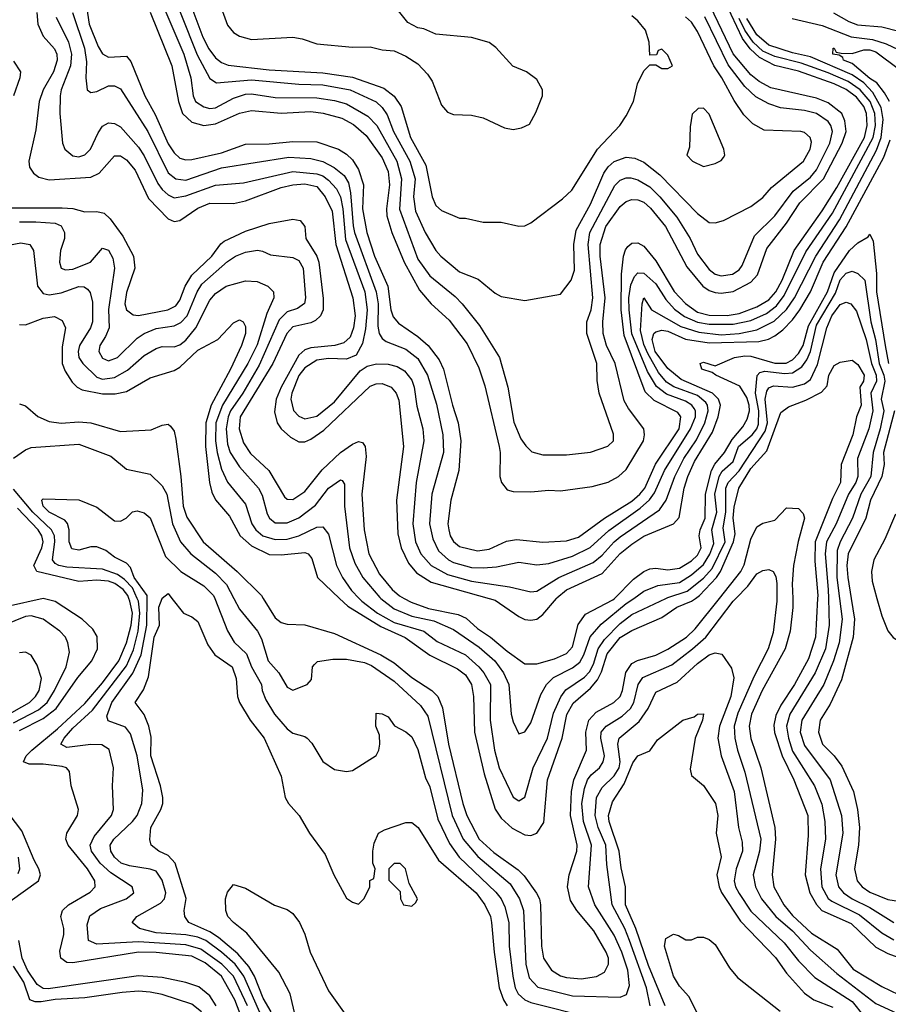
# Model space of a CAD drawing. Header units: inches. Extents: x 1793402 to 1900366, y 320852 to 470679.
# Tile 381 of 604: x 1846191 to 1849112, y 438635 to 441946. Entities that reach past the tile are written whole.
import ezdxf

# ---------------------------------------------------------------- set-up
doc = ezdxf.new("R2010")
doc.units = ezdxf.units.IN
doc.header["$MEASUREMENT"] = 0
doc.layers.add('B8443', color=7, linetype='Continuous')
doc.layers.add('B8444', color=7, linetype='Continuous')

msp = doc.modelspace()

# ---------------------------------------------------------------- linework, layer by layer
at = {"layer": 'B8443', "color": 4}
for points, elevation in [([(1846190, 439555.2), (1846270, 439595.6), (1846313.8, 439630), (1846386.1, 439733.9), (1846433.7, 439790), (1846452.6, 439830), (1846451.2, 439871.2), (1846436.6, 439896.6), (1846400.9, 439930), (1846310, 439989.7), (1846270, 439999.7), (1846150, 439972)], 344), ([(1846944.6, 438570), (1846914.2, 438650), (1846869.9, 438729.9), (1846814.8, 438774.8), (1846770, 438796.5), (1846650, 438809), (1846590, 438810.7), (1846370, 438774.8), (1846350, 438775.8), (1846329.7, 438790), (1846325.9, 438814.1), (1846339.6, 438870), (1846339.6, 438890), (1846329.4, 438930), (1846334.5, 438950), (1846355.1, 438970), (1846428.3, 439011.7), (1846444.5, 439030), (1846443.6, 439050), (1846418.9, 439090), (1846354.5, 439170), (1846346.6, 439190), (1846349.6, 439210.4), (1846385.2, 439270), (1846389, 439290), (1846364, 439370), (1846358, 439418), (1846348.7, 439430), (1846334.2, 439434.1), (1846270, 439442.6), (1846222.9, 439442.9), (1846204, 439450), (1846212.7, 439470), (1846232, 439490), (1846318.4, 439561.6), (1846410, 439646.7), (1846470, 439716.1), (1846524.1, 439790), (1846549.8, 439850), (1846566.3, 439910), (1846569.8, 439950), (1846561.8, 439990), (1846558.2, 440000)], 336), ([(1846956.8, 438630), (1846909.8, 438730), (1846870.9, 438770), (1846800.6, 438820.6), (1846750, 438834.8), (1846590, 438845.5), (1846450, 438836.9), (1846422.9, 438850), (1846418, 438902), (1846427.3, 438932.7), (1846463.3, 438956.7), (1846549.2, 438990), (1846575.3, 439010), (1846569.2, 439030), (1846497.2, 439077.2), (1846462, 439110), (1846432.8, 439150), (1846428, 439170), (1846441.1, 439198.9), (1846499.5, 439270), (1846506.6, 439290), (1846502.7, 439370), (1846507, 439430), (1846491.4, 439491.4), (1846467.7, 439507.7), (1846430, 439508.2), (1846350, 439498.4), (1846329.5, 439510), (1846340.7, 439530), (1846370, 439563.8), (1846436.2, 439623.8), (1846550, 439773.4), (1846573.2, 439826.8), (1846589.9, 439890), (1846594.7, 439950), (1846590.6, 439990), (1846586, 440000)], 332), ([(1847006.2, 438590), (1846944.6, 438730), (1846915.8, 438770), (1846870, 438810.8), (1846817.4, 438850), (1846790, 438861), (1846750, 438868.2), (1846650, 438875.1), (1846594, 438890), (1846568.7, 438910), (1846585.2, 438930), (1846664.8, 438975.2), (1846678, 438990), (1846682.6, 439010), (1846670, 439052.7), (1846650, 439082.4), (1846629.8, 439089.8), (1846560.1, 439100.1), (1846532.7, 439110), (1846509.6, 439130), (1846497.6, 439150), (1846495.6, 439170), (1846507.3, 439190), (1846570.7, 439249.3), (1846586, 439270), (1846601.6, 439310), (1846605.1, 439354.9), (1846586.3, 439470), (1846563.9, 439543.9), (1846547, 439567), (1846488, 439588), (1846484.2, 439604.2), (1846500.9, 439650), (1846572, 439748), (1846599.4, 439810), (1846618.8, 439910), (1846619.2, 440000)], 328), ([(1847037.2, 438610), (1847010, 438655.6), (1846980.8, 438730), (1846961.6, 438761.6), (1846924.7, 438804.7), (1846859.3, 438859.3), (1846830, 438878.5), (1846759.6, 438910), (1846746, 438930), (1846744.5, 438950), (1846751.1, 438991.1), (1846713.3, 439110), (1846690, 439135.6), (1846659, 439150), (1846633.2, 439170), (1846629.2, 439189.2), (1846632, 439230), (1846666, 439290), (1846672.8, 439310), (1846672.8, 439330), (1846664.8, 439370), (1846631.9, 439470), (1846632.7, 439532.7), (1846625.6, 439570), (1846610, 439609.2), (1846579, 439650), (1846607.7, 439692.3), (1846623.9, 439736.1), (1846642.8, 439870), (1846661.6, 439910), (1846658.7, 439970), (1846669.6, 440000)], 324), ([(1846702.6, 440000), (1846742, 439950), (1846770, 439938), (1846790, 439922), (1846823.7, 439843.7), (1846847.3, 439810), (1846905.5, 439770), (1846919.5, 439730), (1846923, 439670), (1846930.5, 439650), (1846965.5, 439590), (1847013.4, 439530), (1847070, 439402), (1847084, 439330), (1847094.8, 439310), (1847131, 439270), (1847166, 439210), (1847218.8, 439138.8), (1847247.3, 439070), (1847290, 438992), (1847310, 438978), (1847330, 438972), (1847348.9, 438991.1), (1847368, 439030), (1847368.4, 439051.6), (1847382, 439058), (1847386, 439090), (1847378, 439110), (1847378, 439150), (1847383.1, 439176.9), (1847398, 439210), (1847418, 439222), (1847490, 439246), (1847510, 439246), (1847530.6, 439230), (1847599.3, 439119.3), (1847726.4, 439010), (1847755.3, 438970), (1847773.7, 438930), (1847778, 438910), (1847786, 438810), (1847803.1, 438690), (1847817.4, 438650), (1847830.3, 438630)], 324), ([(1846847, 440000), (1846890, 439890.8), (1846912.1, 439852.1), (1846953.6, 439813.6), (1846970.3, 439770), (1847003.8, 439710), (1847006.4, 439690), (1847019.2, 439659.2), (1847048, 439610), (1847090, 439560.7), (1847110, 439546.8), (1847150, 439536), (1847158, 439530), (1847173.2, 439513.2), (1847210, 439451.3), (1847250, 439424.7), (1847290, 439418), (1847310, 439421), (1847390, 439472), (1847399, 439490), (1847402, 439510), (1847400.4, 439540.4), (1847389, 439570), (1847390, 439614), (1847410, 439612), (1847430, 439602), (1847450.9, 439570.9), (1847490, 439551), (1847510, 439534.8), (1847530, 439491.3), (1847556.2, 439396.2), (1847570, 439366), (1847597.5, 439257.5), (1847636, 439176), (1847668.5, 439130), (1847792.1, 439012.1), (1847810.3, 438990), (1847822.6, 438962.6), (1847835.6, 438910), (1847837.4, 438830), (1847849.2, 438729.2), (1847857.4, 438690), (1847867, 438670), (1847890, 438650.3), (1847910, 438640.9), (1848110, 438590.4)], 328), ([(1846910.8, 440000), (1846930, 439964), (1846990.4, 439890), (1847003.8, 439863.8), (1847026.4, 439790), (1847063, 439750), (1847090, 439701), (1847110, 439691), (1847158, 439710), (1847172.5, 439727.5), (1847175.3, 439770), (1847182, 439778), (1847192.9, 439787.1), (1847244.4, 439795.6), (1847290, 439795.2), (1847350, 439784.7), (1847374.1, 439774.1), (1847450, 439722), (1847539.3, 439639.3), (1847563.4, 439603.4), (1847645.8, 439270), (1847682.7, 439190), (1847731.8, 439131.8), (1847840.2, 439040.2), (1847871.7, 438990), (1847884.9, 438950), (1847892.9, 438770), (1847903.9, 438723.9), (1847933.1, 438693.1), (1848050, 438663.7), (1848210, 438659.1), (1848231.7, 438668.3), (1848241.6, 438698.4), (1848236, 438750), (1848216.1, 438810), (1848190, 438867), (1848125.1, 438970), (1848104.2, 439030), (1848113.5, 439170), (1848086.8, 439250), (1848081.4, 439310), (1848090, 439361), (1848100.5, 439390), (1848113, 439407), (1848140.7, 439430), (1848153.3, 439450), (1848158, 439470), (1848145.1, 439530), (1848146, 439550), (1848163.7, 439570), (1848216.6, 439603.4), (1848245.1, 439630), (1848256, 439650), (1848271.3, 439710), (1848286.5, 439733.5), (1848383.6, 439776.4), (1848453.3, 439830), (1848498.9, 439870), (1848590, 439990.4), (1848599.3, 440000)], 332), ([(1847010.1, 440000), (1847050, 439934), (1847070, 439919.1), (1847090, 439913.4), (1847150, 439910.5), (1847250, 439881.3), (1847404.9, 439810), (1847450, 439783.1), (1847510, 439733.4), (1847577.1, 439690), (1847597, 439670), (1847612.3, 439632.3), (1847632.6, 439510), (1847680.8, 439310), (1847694.3, 439270), (1847736.5, 439190), (1847784.9, 439144.9), (1847867.1, 439087.1), (1847887.1, 439067.1), (1847928.9, 439008.9), (1847939.3, 438990), (1847942.4, 438970), (1847946, 438830), (1847952.2, 438790), (1847979.1, 438750), (1848010, 438730.4), (1848030, 438724.6), (1848079.4, 438720.6), (1848131.1, 438728.9), (1848157.1, 438742.9), (1848171.5, 438770), (1848171.1, 438790), (1848163.5, 438810), (1848121.6, 438881.6), (1848065.1, 438950), (1848043.8, 438983.8), (1848033.6, 439030), (1848038.7, 439070), (1848064.4, 439150), (1848065.7, 439170), (1848043.8, 439270), (1848046.2, 439350), (1848054.8, 439390), (1848097.3, 439490), (1848094.8, 439550), (1848104.5, 439590), (1848130, 439617.4), (1848189.5, 439650), (1848209.8, 439670.2), (1848218.5, 439690), (1848229.8, 439750.2), (1848250, 439781.3), (1848268.8, 439791.2), (1848330, 439808.9), (1848370, 439828.9), (1848433.3, 439870), (1848462.3, 439897.7), (1848544.1, 440000)], 336), ([(1847266.8, 440000), (1847294.1, 439974.1), (1847405.2, 439905.2), (1847487.8, 439867.8), (1847570, 439808.9), (1847663.4, 439763.4), (1847690, 439742.4), (1847710.3, 439710), (1847716.9, 439670), (1847720.9, 439550), (1847752.6, 439410), (1847790, 439290.8), (1847810, 439260.5), (1847847, 439227), (1847890, 439204.9), (1847910, 439202.4), (1847930, 439210.6), (1847953.2, 439246.8), (1847965.7, 439390), (1848014.8, 439530), (1848030.6, 439609.4), (1848052.5, 439647.5), (1848110, 439698.5), (1848133.7, 439726.3), (1848147.2, 439752.8), (1848166.4, 439813.6), (1848210, 439867.9), (1848250, 439891.5), (1848350, 439936), (1848400.7, 439970), (1848450, 439990.2), (1848463.6, 440000)], 344), ([(1847332.4, 440000), (1847342, 439990), (1847394, 439950), (1847450, 439919.2), (1847550.5, 439890), (1847595.3, 439855.3), (1847690, 439810.3), (1847735.3, 439770), (1847752, 439750), (1847773.7, 439710), (1847773.4, 439590), (1847787.2, 439490), (1847803.1, 439430), (1847850, 439331), (1847870, 439318.8), (1847890, 439332), (1847917.4, 439430), (1847966.3, 439530), (1847986.6, 439613.4), (1848010.8, 439669.2), (1848027.9, 439692.1), (1848090, 439734.6), (1848106.8, 439753.2), (1848120.8, 439779.2), (1848136.8, 439830), (1848158.1, 439861.9), (1848210, 439914.9), (1848250, 439946), (1848363.3, 440000)], 348), ([(1847405.7, 440000), (1847450, 439964.9), (1847510, 439939.7), (1847583.8, 439923.8), (1847650, 439895.3), (1847735.9, 439835.9), (1847788.5, 439790), (1847817.6, 439750), (1847835.8, 439710), (1847843.8, 439610), (1847850, 439584.7), (1847870, 439544.7), (1847890, 439551.3), (1847910, 439581), (1847943.8, 439676.2), (1847962.9, 439710), (1847986.6, 439733.4), (1848050, 439766), (1848074.2, 439785.8), (1848088.5, 439810), (1848109.8, 439870.2), (1848146.7, 439913.3), (1848230, 439982.3), (1848255.7, 440000)], 352), ([(1847483.8, 440000), (1847507, 439987), (1847565.9, 439965.9), (1847665.4, 439945.4), (1847692.8, 439932.8), (1847730, 439898.7), (1847774.4, 439870), (1847830, 439822), (1847890, 439779.3), (1847930, 439779.3), (1847990, 439796.5), (1848030, 439814), (1848050, 439837.3), (1848068.5, 439911.5), (1848093.2, 439946.8), (1848185.3, 439994.7), (1848190.7, 440000)], 356), ([(1847769.5, 440000), (1847790, 439994.3), (1847870, 439938.4), (1847890, 439928.4), (1847910, 439926.4), (1847930, 439930.4), (1847950, 439945.5), (1847996, 440000)], 364), ([(1848737.1, 440000), (1848737, 439990), (1848725.2, 439885.2), (1848708.4, 439830), (1848661.2, 439738.8), (1848605.6, 439614.4), (1848594, 439570), (1848596, 439530), (1848604.6, 439490), (1848630, 439416), (1848683.1, 439190), (1848678.3, 439150), (1848657, 439070), (1848665.3, 439030), (1848685.3, 438990), (1848733.4, 438930), (1848790, 438881.7), (1848850, 438816.5), (1848939.1, 438739.1), (1849070, 438637.6), (1849170, 438592)], 332), ([(1848790.4, 440000), (1848791.2, 439968.8), (1848781.5, 439890), (1848765.2, 439830), (1848688, 439690), (1848652.4, 439610), (1848644, 439570), (1848649.2, 439529.2), (1848683.1, 439430), (1848730.3, 439230), (1848732.6, 439190), (1848721.1, 439070), (1848727.2, 439030), (1848760.9, 438970), (1848790, 438933.4), (1848853.7, 438873.7), (1848940.2, 438820.2), (1848993.7, 438753.7), (1849090, 438695.3), (1849174.1, 438654.1), (1849232.4, 438612.4)], 336), ([(1848874.2, 440000), (1848867.1, 439870), (1848843.4, 439796.6), (1848796.1, 439710), (1848750, 439640.7), (1848733.4, 439606.6), (1848726.8, 439573.2), (1848729.4, 439549.4), (1848755.5, 439470), (1848794.6, 439390), (1848841.7, 439270), (1848842.3, 439202.3), (1848832.6, 439070), (1848847.7, 439010), (1848870.2, 438970.2), (1848888.8, 438950), (1848987.1, 438907.1), (1849070, 438827.2), (1849110, 438806.3), (1849230, 438762)], 344), ([(1848910.3, 440000), (1848913.2, 439910), (1848900.7, 439830), (1848866.5, 439750), (1848780.8, 439610), (1848769.1, 439570), (1848775.9, 439530), (1848790, 439486), (1848863.7, 439370), (1848887.9, 439307.9), (1848898.3, 439250), (1848901.1, 439190), (1848883.6, 439090), (1848887.9, 439030), (1848910, 438990.4), (1848921.7, 438981.7), (1849015.5, 438935.5), (1849090, 438874.9), (1849130, 438851.7)], 348), ([(1848947.6, 440000), (1848956.5, 439930), (1848947.1, 439850), (1848928.2, 439790), (1848895.2, 439710), (1848820.9, 439590), (1848815.6, 439550), (1848830, 439505.5), (1848916, 439390), (1848954.9, 439270), (1848959.6, 439210), (1848936, 439070), (1848944.2, 439030), (1848961.3, 439010), (1848990.4, 438990), (1849050, 438960.8), (1849130, 438910.3)], 352), ([(1848986.6, 440000), (1848997.8, 439930), (1848993.6, 439870), (1848954.5, 439725.5), (1848916, 439644), (1848883.1, 439590), (1848877, 439550), (1848890.4, 439510), (1848930.2, 439470.2), (1848955.9, 439435.9), (1848995.3, 439350), (1849008.9, 439290), (1849015.3, 439230), (1849011.8, 439170), (1848998, 439090), (1849006.7, 439050), (1849023.8, 439030), (1849050, 439012), (1849110, 438987), (1849160.9, 438979.1)], 356), ([(1849073.5, 440000), (1849090, 439941), (1849110, 439891), (1849128.3, 439868.3), (1849150, 439854.8), (1849210, 439831), (1849270, 439830.8), (1849340.2, 439839.8), (1849410, 439866.8), (1849510, 439950.7), (1849548.3, 439991.7), (1849557.9, 440000)], 364), ([(1846170, 439581.2), (1846254.7, 439625.3), (1846283.1, 439650), (1846308.6, 439690), (1846347.6, 439770), (1846358.6, 439818.6), (1846353.2, 439850), (1846345.2, 439870), (1846326, 439890), (1846270, 439929.5), (1846230, 439941.3), (1846210, 439938.9), (1846138.8, 439910)], 348), ([(1846138.8, 439601.2), (1846224.2, 439650), (1846244.7, 439670), (1846256.9, 439690), (1846264.2, 439730), (1846250, 439775.3), (1846230, 439808.7), (1846210, 439819), (1846190, 439817.2)], 352), ([(1848311.1, 438630), (1848299.2, 438690), (1848242.2, 438850), (1848226.4, 438890), (1848183.1, 438970), (1848165.5, 439105.5), (1848162, 439170), (1848136.4, 439230), (1848126.2, 439270), (1848131.1, 439330), (1848150, 439363.8), (1848190, 439403.7), (1848207.1, 439430), (1848210.8, 439450), (1848202.7, 439510), (1848206.9, 439530), (1848273.6, 439586.4), (1848304.2, 439630), (1848330, 439684), (1848402, 439718), (1848470, 439780.4), (1848510, 439810.4), (1848530, 439817.1), (1848552.5, 439812.5), (1848584.7, 439764.7), (1848592.3, 439732.3), (1848582.3, 439670), (1848544.6, 439570), (1848538.9, 439530), (1848550.3, 439470), (1848593.4, 439350), (1848608.5, 439230), (1848620.7, 439180.7), (1848621.7, 439150), (1848600.9, 439090), (1848593.4, 439050), (1848598, 439030), (1848610, 439008), (1848650, 438948.5), (1848761.4, 438841.4), (1848810, 438781.6), (1848864.8, 438724.8), (1848990, 438644.2), (1849030, 438594.9)], 328), ([(1848361.5, 438630), (1848305.9, 438765.9), (1848262.9, 438890), (1848227.8, 438970), (1848228.5, 439030), (1848213.6, 439093.6), (1848206.8, 439150), (1848172.9, 439250), (1848170.9, 439270), (1848184.4, 439315.6), (1848223.7, 439376.3), (1848253.1, 439446.9), (1848269.6, 439470.4), (1848310, 439487.7), (1848335.9, 439524.1), (1848420.9, 439590), (1848458.9, 439601.1), (1848470.8, 439610.8), (1848490, 439612), (1848486.8, 439590), (1848463, 439530), (1848445.2, 439425.2), (1848450, 439404.7), (1848490, 439371), (1848530.4, 439310), (1848538.4, 439270), (1848532.7, 439210), (1848550.4, 439130.4), (1848535.8, 439070), (1848543.1, 439030), (1848551.2, 439011.2), (1848614.6, 438914.6), (1848732.1, 438792.1), (1848770, 438739.3), (1848830, 438672.2), (1848862, 438650), (1848925.2, 438625.2)], 324), ([(1846158.6, 438981.4), (1846254.5, 439050), (1846260.7, 439070), (1846255.6, 439090), (1846239.3, 439119.3), (1846198.6, 439218.6), (1846137.7, 439297.7)], 344), ([(1846185.7, 439074.3), (1846191.2, 439090), (1846187.3, 439130)], 348), ([(1847133.1, 438530), (1847100.8, 438670), (1847063, 438743), (1846954.7, 438874.7), (1846909.7, 438910), (1846891.5, 438930), (1846884.2, 438950), (1846883.6, 438990), (1846890, 439012), (1846910, 439038), (1846950, 439026), (1847047.9, 438967.9), (1847090, 438953.4), (1847110, 438940.7), (1847132.4, 438910), (1847150.3, 438870.3), (1847168, 438810), (1847230, 438680.7), (1847307.7, 438570)], 316), ([(1846851.8, 438630), (1846830, 438663), (1846793.5, 438693.5), (1846750, 438708.2), (1846670, 438725.7), (1846590, 438730.9), (1846287, 438687), (1846270, 438688.7), (1846250, 438701.7), (1846216.8, 438750), (1846199.8, 438790), (1846188.4, 438850)], 344), ([(1848486.6, 438570), (1848441.1, 438661.1), (1848410, 438695.6), (1848390, 438729.6), (1848359.6, 438830), (1848363.9, 438856.1), (1848390, 438870.6), (1848406.4, 438866.4), (1848431.6, 438851.6), (1848450, 438851.3), (1848470, 438861), (1848490, 438860.7), (1848510, 438853.4), (1848530, 438836.3), (1848577.7, 438757.7), (1848604.8, 438724.8), (1848748, 438612)], 316), ([(1846802, 438610), (1846770, 438635.6), (1846670, 438667.8), (1846630, 438675.8), (1846590, 438679.7), (1846535.2, 438675.2), (1846410, 438656.4), (1846310, 438650.8), (1846263.7, 438643.7), (1846243.5, 438643.5), (1846225.2, 438650), (1846204.4, 438710), (1846170, 438762.9)], 348)]:
    msp.add_lwpolyline(points, dxfattribs=dict(at, elevation=elevation))
at = {"layer": 'B8443', "color": 4, "elevation": 324}
msp.add_lwpolyline([(1847470, 439108.7), (1847450, 439108), (1847432, 439090), (1847432, 439052), (1847470, 439014), (1847471.3, 438990), (1847482, 438970), (1847510, 438964.7), (1847523.1, 438976.9), (1847528.7, 438990), (1847501.2, 439041.2), (1847488.7, 439090)], close=True, dxfattribs=at)
at = {"layer": 'B8444', "color": 4}
for points, elevation in [([(1846675.6, 442110), (1846787.8, 441827.8), (1846830, 441747.7), (1846852.7, 441732.7), (1846970, 441743.6), (1847130, 441729.2), (1847210, 441726.9), (1847302.8, 441710), (1847389.2, 441669.2), (1847410.2, 441650.2), (1847426.2, 441626.2), (1847448, 441570), (1847503.2, 441470), (1847520.8, 441410), (1847515.6, 441350), (1847522, 441302), (1847554.9, 441230), (1847590.5, 441170), (1847607.7, 441150), (1847670, 441097.3), (1847732.7, 441072.7), (1847790, 441026), (1847810, 441014.8), (1847890, 441001), (1848010, 441022.8), (1848046, 441070), (1848057.1, 441102.9), (1848054, 441190), (1848062, 441238), (1848110, 441324.9), (1848155.8, 441430), (1848170, 441450.5), (1848190, 441468.4), (1848230, 441483.1), (1848259.9, 441479.9), (1848290, 441466.4), (1848343.9, 441423.9), (1848470, 441293.4), (1848510, 441264), (1848530, 441262.8), (1848558, 441270), (1848650, 441317.3), (1848690, 441347.3), (1848718.7, 441381.3), (1848827, 441470), (1848849.5, 441510), (1848853.4, 441533.4), (1848849.2, 441550), (1848830, 441566), (1848818, 441570), (1848694.2, 441574.2), (1848655.9, 441595.9), (1848626, 441626), (1848593.5, 441673.5), (1848552.6, 441750), (1848525.1, 441790), (1848470, 441906), (1848450, 441937), (1848430, 441955.1)], 392), ([(1846416.1, 441990), (1846424.7, 441930), (1846454.9, 441854.9), (1846470, 441830.6), (1846490, 441819.3), (1846550, 441822.8), (1846564.7, 441804.7), (1846612, 441690), (1846646.6, 441626.6), (1846690, 441528), (1846710, 441498.4), (1846730, 441479.5), (1846750, 441474), (1846770, 441475.3), (1846870, 441497.7), (1846950, 441526.7), (1847030, 441527.6), (1847110, 441536.1), (1847190, 441534.9), (1847262.8, 441510), (1847290, 441493.7), (1847310, 441474), (1847330, 441441.6), (1847346.7, 441390), (1847343.9, 441310), (1847358.2, 441230), (1847384.5, 441150), (1847429, 441050), (1847439.6, 440970), (1847447, 440947), (1847464.7, 440924.7), (1847530, 440880.3), (1847564.4, 440850), (1847601.6, 440801.6), (1847616.5, 440770), (1847646.3, 440650), (1847666, 440590), (1847674.6, 440530), (1847667.2, 440430), (1847640.3, 440330), (1847630.4, 440250), (1847633.7, 440230), (1847638.7, 440210), (1847650, 440190.6), (1847670, 440174.4), (1847730, 440159.5), (1847770, 440165.3), (1847828.3, 440191.7), (1847861.7, 440198.3), (1847950, 440188.5), (1848030, 440193.7), (1848070, 440206), (1848157.6, 440270), (1848250, 440327.1), (1848276, 440350), (1848292.8, 440370), (1848328.7, 440451.3), (1848408.7, 440570), (1848414, 440610), (1848404.4, 440624.4), (1848324.7, 440664.7), (1848294.8, 440694.8), (1848223.2, 440883.2), (1848213.2, 440970), (1848214.8, 441090), (1848221.5, 441150), (1848227.9, 441172.1), (1848236.6, 441183.4), (1848250, 441194.4), (1848270, 441195.8), (1848290, 441184.4), (1848330, 441134.4), (1848391.6, 441031.6), (1848430, 440991.6), (1848470, 440962.6), (1848510, 440951.9), (1848570, 440950.9), (1848610, 440958), (1848670, 440980.2), (1848710, 441003.9), (1848733.5, 441030), (1848754.8, 441070), (1848795.8, 441170), (1848890, 441302.6), (1848939.1, 441380.9), (1849031.4, 441550), (1849041.4, 441590), (1849038.7, 441630), (1849030, 441654), (1849005.1, 441685.1), (1848970, 441710.6), (1848929.9, 441729.9), (1848810, 441772.2), (1848730, 441791.4), (1848678.6, 441818.6), (1848647.3, 441847.3), (1848622.2, 441882.2), (1848545, 442045)], 376), ([(1846648.9, 442050), (1846743.2, 441830), (1846766.3, 441750), (1846774, 441690), (1846782.4, 441670), (1846810, 441652.2), (1846830, 441647.4), (1846850, 441648.9), (1846910, 441681.7), (1846950, 441695.6), (1846970, 441696.5), (1847050, 441683.6), (1847190, 441683.2), (1847250, 441674), (1847290, 441662.3), (1847361.3, 441621.3), (1847391.6, 441590), (1847459.2, 441470), (1847474.7, 441410), (1847468.2, 441308.2), (1847530, 441140.7), (1847570, 441083.8), (1847655.1, 441015.1), (1847679.3, 440990), (1847737.7, 440917.7), (1847804.9, 440810), (1847832.7, 440710), (1847852.3, 440592.3), (1847876.7, 440536.7), (1847892.5, 440512.5), (1847913, 440493), (1847950, 440482), (1848030, 440482.8), (1848110, 440491), (1848168.9, 440511.1), (1848188, 440530), (1848188.4, 440551.6), (1848139.3, 440690), (1848132.5, 440732.5), (1848132, 440790), (1848098.4, 440890), (1848098.7, 440930), (1848112.6, 440970), (1848118.3, 441010), (1848103.1, 441190), (1848108.5, 441230), (1848192.1, 441387.9), (1848210, 441406.4), (1848230, 441414), (1848246.2, 441413.8), (1848270, 441407), (1848310, 441383.7), (1848344.2, 441350), (1848401.2, 441281.2), (1848445.3, 441210), (1848470, 441157.3), (1848510, 441106), (1848530, 441090.4), (1848550, 441084.9), (1848588, 441090), (1848610, 441104.9), (1848621, 441119), (1848661.5, 441218.5), (1848730, 441286.4), (1848791.5, 441368.5), (1848850, 441416.5), (1848870, 441441.3), (1848915.6, 441530), (1848924, 441570), (1848918.9, 441590), (1848910, 441602.9), (1848870, 441629.7), (1848830, 441639.7), (1848749.7, 441649.7), (1848710, 441663), (1848666.1, 441686.1), (1848630, 441720.5), (1848573.3, 441793.3), (1848495, 441955)], 388), ([(1846630, 441970.5), (1846703.1, 441790), (1846724.9, 441670), (1846738.9, 441630), (1846770, 441601.3), (1846810.3, 441590.3), (1846850, 441595.2), (1846930, 441631.8), (1846970, 441640.3), (1847070, 441631.6), (1847170, 441636.5), (1847211.2, 441631.2), (1847274.7, 441614.7), (1847313.6, 441593.6), (1847356.4, 441556.4), (1847410, 441481.6), (1847430, 441434.8), (1847434.4, 441390), (1847424.5, 441310), (1847425.9, 441285.9), (1847442.3, 441230), (1847484.4, 441130), (1847535.6, 441035.6), (1847574.9, 440990), (1847635.6, 440935.6), (1847695.6, 440855.6), (1847735.1, 440775.1), (1847754.9, 440714.9), (1847803.1, 440510), (1847806.7, 440490), (1847806, 440410), (1847810.7, 440390), (1847830, 440364.9), (1847850, 440359.1), (1847910, 440358), (1847970, 440364), (1848010, 440362), (1848115.9, 440375.9), (1848170, 440390.4), (1848204.5, 440410), (1848230, 440432.7), (1848288.2, 440530), (1848292.6, 440550), (1848289.7, 440570), (1848237.8, 440637.8), (1848224, 440664), (1848193.3, 440790), (1848164.8, 440850), (1848153.5, 440890), (1848151.6, 440930), (1848159.4, 441010), (1848142.5, 441150), (1848143.1, 441190), (1848162.4, 441250), (1848210, 441317.1), (1848230, 441334.4), (1848250, 441341.3), (1848270, 441340.3), (1848290, 441332), (1848312, 441312), (1848363.1, 441250), (1848434.8, 441114.8), (1848488.8, 441050), (1848510, 441034.6), (1848530, 441027.9), (1848550, 441025.8), (1848590, 441031.5), (1848650, 441063.6), (1848672.4, 441087.6), (1848704, 441176), (1848770, 441261.3), (1848814.8, 441330), (1848893.5, 441410), (1848956.8, 441530), (1848969.8, 441570), (1848966, 441606), (1848955.4, 441630), (1848910, 441666), (1848870, 441681.4), (1848716.5, 441716.5), (1848677.5, 441737.5), (1848650, 441760.4), (1848590.5, 441830.5), (1848513.7, 441990)], 384), ([(1846859.5, 442010), (1846890, 441927.3), (1846910, 441903), (1846930, 441890.6), (1846970, 441879.5), (1847110, 441886.7), (1847141.3, 441881.3), (1847190, 441864.4), (1847310, 441853.4), (1847370, 441854.8), (1847410, 441844), (1847450, 441841), (1847490, 441822.8), (1847530, 441797.3), (1847562.4, 441762.4), (1847578.4, 441738.4), (1847610, 441658), (1847630, 441634.8), (1847650, 441626.8), (1847710, 441624), (1847750, 441616), (1847821.4, 441581.4), (1847850, 441576), (1847878.6, 441581.4), (1847905.2, 441594.8), (1847926.3, 441633.7), (1847949.2, 441690), (1847949.2, 441710), (1847930, 441744), (1847895.3, 441770), (1847849.5, 441789.5), (1847792.1, 441852.1), (1847770, 441869), (1847710, 441885.2), (1847590, 441897.2), (1847550, 441915.3), (1847530, 441918), (1847496.4, 441936.4), (1847460.4, 441980.4)], 404), ([(1846248.8, 441970), (1846252, 441930), (1846270.2, 441890.2), (1846308, 441848), (1846315.6, 441830), (1846317.3, 441810), (1846304.9, 441770), (1846270.3, 441710), (1846256, 441670), (1846245.2, 441574.8), (1846222, 441470), (1846224, 441450), (1846237.3, 441430), (1846255.8, 441415.8), (1846290, 441407.2), (1846430, 441416.5), (1846458.4, 441430), (1846510, 441488), (1846530, 441488.2), (1846550, 441474.9), (1846579.7, 441439.7), (1846624.2, 441344.2), (1846690, 441275.5), (1846710, 441266.8), (1846730, 441270.5), (1846790, 441312), (1846830, 441328.7), (1846910, 441327.2), (1846950, 441336.9), (1847070, 441381.3), (1847109.8, 441390.2), (1847150, 441394), (1847190, 441384.6), (1847218.3, 441350), (1847241.5, 441301.5), (1847254, 441190), (1847311.4, 441010), (1847318.6, 440950), (1847313.6, 440910), (1847302, 440878), (1847280.7, 440859.3), (1847250.2, 440849.8), (1847170, 440842.7), (1847150, 440835.1), (1847130, 440818), (1847070.2, 440710), (1847053.6, 440670), (1847047.4, 440627.4), (1847056.4, 440590), (1847070.5, 440570), (1847101.8, 440541.8), (1847130, 440526.4), (1847150, 440526.7), (1847170, 440535.3), (1847214.1, 440565.9), (1847370, 440713.7), (1847390, 440721.3), (1847410, 440722.4), (1847440.7, 440710), (1847457.1, 440690), (1847465.8, 440665.9), (1847481.3, 440510), (1847458.3, 440330), (1847462.9, 440217.1), (1847474.3, 440170), (1847498.8, 440118.8), (1847525.6, 440085.6), (1847574.6, 440054.6), (1847769.5, 440000)], 364), ([(1846368.9, 441970), (1846409.1, 441850), (1846415.8, 441804.2), (1846413, 441750), (1846418, 441710), (1846430, 441701), (1846450, 441704), (1846490, 441723), (1846510, 441723), (1846530, 441713), (1846621.7, 441570), (1846690, 441430.5), (1846716, 441410), (1846750, 441406.3), (1846870, 441447.6), (1847096.6, 441483.4), (1847170, 441478.3), (1847210, 441468.9), (1847248.3, 441448.3), (1847281.6, 441421.6), (1847296.5, 441396.5), (1847303.6, 441363.6), (1847312, 441252), (1847317.2, 441230), (1847390.2, 441030), (1847396.5, 440990), (1847395.6, 440915.6), (1847400.3, 440890), (1847410, 440873.4), (1847423.1, 440863.1), (1847490, 440837.6), (1847530, 440806), (1847562.6, 440750), (1847592.4, 440652.4), (1847613.4, 440550), (1847616.5, 440490), (1847576.5, 440350), (1847568.9, 440250), (1847579.9, 440199.9), (1847599.4, 440159.4), (1847633, 440130), (1847650, 440120.9), (1847710, 440104), (1847750, 440102.3), (1847794.2, 440105.9), (1847870, 440121.6), (1847930, 440112.4), (1847970, 440117), (1848050, 440142.3), (1848108.9, 440171.1), (1848172.2, 440227.8), (1848277.3, 440302.7), (1848309.2, 440330.8), (1848325.5, 440354.5), (1848359.8, 440430), (1848447, 440570), (1848463.1, 440610), (1848463.5, 440630), (1848458.8, 440638.8), (1848451.2, 440650), (1848430, 440663.1), (1848366.1, 440686.1), (1848332.4, 440712.4), (1848302.7, 440762.7), (1848250, 440889.6), (1848240.2, 440970), (1848239.9, 441010), (1848245.6, 441054.4), (1848258.3, 441081.7), (1848270, 441094), (1848290, 441093.4), (1848330, 441057.6), (1848364.3, 441004.3), (1848392.8, 440972.8), (1848427.1, 440947.1), (1848470, 440928.6), (1848510, 440921.4), (1848590, 440921.4), (1848650, 440934.7), (1848702.8, 440957.2), (1848736, 440984), (1848761.8, 441018.2), (1848834.8, 441165.2), (1848924.5, 441295.5), (1849061.3, 441550), (1849069.2, 441590), (1849066.5, 441630), (1849050.8, 441670.8), (1849017.8, 441710), (1848977.5, 441737.5), (1848910, 441766.4), (1848819.2, 441799.2), (1848730, 441821.6), (1848690, 441839.9), (1848658, 441870), (1848630, 441910.8), (1848609.9, 441950)], 372), ([(1846770, 441985.5), (1846806.7, 441886.7), (1846827.1, 441847.1), (1846850, 441817.6), (1846870, 441801.1), (1846892.4, 441792.4), (1847030, 441776.9), (1847210, 441766.5), (1847310, 441752.1), (1847415.6, 441715.6), (1847450, 441688.4), (1847473.5, 441653.5), (1847505.2, 441550), (1847556.7, 441456.7), (1847578.4, 441350), (1847590, 441320.7), (1847610, 441304), (1847670, 441278), (1847690, 441278), (1847750, 441264.7), (1847810, 441264.7), (1847870, 441251.3), (1847890, 441252), (1847910, 441262), (1848016.6, 441343.4), (1848047.5, 441372.5), (1848134, 441510), (1848209, 441590), (1848230, 441622), (1848255.3, 441670), (1848269, 441730), (1848290, 441774), (1848310, 441794), (1848330, 441794), (1848350, 441782), (1848370, 441782), (1848386, 441790), (1848370, 441826), (1848350, 441846), (1848338, 441842), (1848332.7, 441827.3), (1848310, 441826), (1848308, 441870), (1848295.3, 441910), (1848270, 441942), (1848250, 441959)], 396), ([(1848928.1, 441968.1), (1848979.1, 441939.1), (1849008.4, 441928.4), (1849090, 441921.5), (1849146.8, 441906.8)], 372), ([(1846314.1, 441954.1), (1846354.6, 441870), (1846365.2, 441830), (1846361.5, 441790), (1846330.3, 441710), (1846326.7, 441690), (1846325.5, 441630), (1846334.8, 441530), (1846342.8, 441510), (1846370, 441487.7), (1846390, 441484.9), (1846410, 441490.8), (1846429.2, 441510), (1846454.5, 441565.5), (1846470, 441587.3), (1846490, 441599.1), (1846510, 441596.3), (1846530, 441584.9), (1846590, 441517.1), (1846610, 441488), (1846655, 441395), (1846670, 441374.4), (1846690, 441356.4), (1846710, 441347), (1846750, 441352.9), (1846850, 441388.9), (1846943.5, 441396.5), (1847110, 441434.7), (1847190, 441427.2), (1847210, 441420.2), (1847230, 441406), (1847256.3, 441376.3), (1847270.1, 441350.1), (1847278.2, 441310), (1847286.7, 441206.7), (1847352, 441030), (1847359.2, 440970), (1847354.2, 440905.8), (1847343.5, 440856.5), (1847322, 440818), (1847290, 440804.2), (1847230, 440806.4), (1847190, 440801), (1847150, 440774.7), (1847130, 440749.5), (1847106.3, 440690), (1847102.6, 440670), (1847111.8, 440631.8), (1847130, 440613), (1847150, 440603.8), (1847190, 440612), (1847250, 440660.3), (1847335.6, 440764.4), (1847359.1, 440780.9), (1847391.3, 440788.7), (1847430, 440787.2), (1847459.9, 440779.9), (1847485.4, 440765.4), (1847510, 440733.4), (1847518, 440710), (1847526.3, 440646.3), (1847546.4, 440570), (1847550.4, 440530), (1847524.2, 440390), (1847513.1, 440250), (1847522.3, 440190), (1847539.5, 440150), (1847574.4, 440110), (1847630, 440080.2), (1847710, 440058), (1847838.3, 440038.3), (1847910, 440021.6), (1847930, 440023.8), (1848003.7, 440070), (1848119.3, 440120.7), (1848150, 440144.9), (1848189.7, 440190), (1848210, 440206.5), (1848342.6, 440297.4), (1848365.4, 440330), (1848394.2, 440410), (1848424.8, 440470), (1848466.6, 440533.4), (1848495.3, 440590), (1848506, 440630), (1848504.2, 440650), (1848498.5, 440658.5), (1848470, 440682.2), (1848391.1, 440711.1), (1848366.5, 440726.5), (1848339.3, 440759.3), (1848303.1, 440823.1), (1848290, 440854), (1848279, 440901), (1848283.7, 440990), (1848289.3, 441010), (1848316, 440970), (1848414.3, 440914.3), (1848474.5, 440894.5), (1848550, 440886.3), (1848610, 440891), (1848670, 440902.8), (1848728.5, 440931.5), (1848769.2, 440970.7), (1848796.4, 441010), (1848868.7, 441150), (1848947.6, 441272.4), (1849072.7, 441507.3), (1849088.5, 441550), (1849095, 441610), (1849087.8, 441650), (1849060.4, 441700.4), (1849030, 441732.9), (1848990, 441760.2), (1848850, 441820.8), (1848790, 441834), (1848710, 441859.8), (1848670, 441895.1), (1848635.9, 441950)], 368), ([(1848789.1, 441949.1), (1848890, 441926), (1848987.5, 441887.5), (1849059.1, 441879.1), (1849104.8, 441864.8), (1849145.1, 441845.1)], 368), ([(1849115.8, 441670), (1849099.3, 441699.3), (1849073.3, 441733.3), (1849050, 441747.3), (1848990, 441798.4), (1848961.2, 441810), (1848958.6, 441818.6), (1848946.6, 441826.6), (1848925.2, 441830), (1848926, 441850), (1848930.2, 441850.2), (1848936.9, 441836.9), (1848953.2, 441833.2), (1848990, 441832.2), (1849030, 441844.4), (1849050, 441843.9), (1849070, 441837.2), (1849150, 441777.6)], 364), ([(1846170, 441806), (1846193.4, 441770), (1846191.7, 441750), (1846170.2, 441690)], 356), ([(1847996, 440000), (1847997.8, 440002.2), (1848030, 440028.9), (1848150, 440083.7), (1848210, 440150.3), (1848250, 440182.6), (1848290, 440208.8), (1848389.7, 440250.3), (1848408.3, 440271.7), (1848425.1, 440370), (1848437.8, 440410), (1848460.2, 440459.8), (1848520.8, 440559.2), (1848540.3, 440610), (1848547.4, 440650), (1848540.4, 440670), (1848521.1, 440690), (1848415.4, 440735.4), (1848370, 440772.4), (1848327.7, 440830), (1848317.8, 440870), (1848324, 440890), (1848330, 440896), (1848350, 440901.3), (1848370, 440898.2), (1848430, 440871.1), (1848510, 440859.1), (1848676.9, 440863.1), (1848708.9, 440871.1), (1848730, 440883.1), (1848757, 440903), (1848790, 440936.5), (1848815, 440970), (1848849.8, 441030), (1848892.8, 441130), (1848970.4, 441249.6), (1849096.9, 441483.1), (1849118.6, 441541.4)], 364), ([(1846132.7, 441312.7), (1846333.5, 441313.5), (1846370.2, 441310.2), (1846410, 441299.5), (1846450, 441300.5), (1846475.6, 441295.6), (1846495.6, 441275.6), (1846537.5, 441217.5), (1846574, 441150), (1846578.7, 441110), (1846550, 441028.7), (1846544.9, 440990), (1846550.4, 440970.4), (1846573, 440953), (1846590, 440950.5), (1846688.7, 440970), (1846716.3, 440983.7), (1846730, 441002), (1846747.6, 441050), (1846770, 441087), (1846837.4, 441150), (1846867.6, 441192.4), (1846878.8, 441201.2), (1846950, 441234.3), (1847030, 441260.3), (1847110, 441274.9), (1847134, 441270), (1847150.3, 441250.3), (1847152.9, 441210), (1847190.7, 441150.7), (1847196.9, 441130), (1847211.7, 441008.3), (1847211.8, 440970), (1847203.1, 440950), (1847186, 440934), (1847170, 440926.2), (1847110, 440912.4), (1847089.4, 440890.6), (1847042.4, 440790), (1846932.7, 440610), (1846929.1, 440570), (1846943.2, 440523.2), (1846967.2, 440487.2), (1847028.4, 440430), (1847081.1, 440341.1), (1847090, 440333.4), (1847110, 440332.7), (1847150, 440359.3), (1847208, 440432), (1847270, 440490.3), (1847310, 440518.4), (1847330, 440527.3), (1847343.5, 440523.5), (1847352.7, 440510), (1847356.5, 440476.5), (1847341.5, 440350), (1847348.9, 440230), (1847364.6, 440150), (1847400.8, 440080.8), (1847443.1, 440030), (1847468.6, 440008.6), (1847483.8, 440000)], 356), ([(1846190, 441266), (1846245.5, 441265.5), (1846310, 441261.3), (1846330, 441252.7), (1846341.6, 441230), (1846341.3, 441210), (1846328.7, 441170), (1846324.4, 441130), (1846330.5, 441110.5), (1846344.9, 441104.9), (1846370, 441107), (1846429.3, 441130), (1846470, 441177.3), (1846490, 441170.6), (1846503.9, 441143.9), (1846510.3, 441110), (1846489.2, 440970.8), (1846492, 440910), (1846479.9, 440880.1), (1846460.5, 440850), (1846457.1, 440830), (1846470, 440808), (1846490, 440798.4), (1846519.5, 440810), (1846585.6, 440874.4), (1846609.8, 440890.2), (1846650, 440907.2), (1846710, 440916.5), (1846732.6, 440927.4), (1846754.5, 440950), (1846787.3, 441030), (1846803.4, 441056.6), (1846890, 441132.4), (1846917.2, 441150), (1846950, 441163.8), (1846990.5, 441170.5), (1847007.7, 441167.7), (1847034.4, 441154.4), (1847110, 441145.5), (1847130, 441136.3), (1847143.8, 441110), (1847152.2, 441010), (1847148.2, 440991.8), (1847125.3, 440974.7), (1847090, 440963), (1847063.6, 440936.4), (1846996, 440784), (1846941.2, 440690), (1846900.2, 440630), (1846892.1, 440610), (1846885.2, 440570), (1846890, 440518), (1846898.9, 440490), (1846930, 440441.6), (1846994.4, 440370), (1847006.6, 440346.6), (1847023.6, 440283.6), (1847030.5, 440270), (1847050, 440254.4), (1847090, 440253.7), (1847130, 440270.3), (1847186.2, 440313.8), (1847230, 440370.5), (1847270, 440398.8), (1847275.9, 440395.9), (1847283.5, 440383.5), (1847283.7, 440310), (1847300.3, 440170), (1847318.2, 440118.2), (1847344.9, 440070), (1847402.5, 440002.5), (1847405.7, 440000)], 352), ([(1848190.7, 440000), (1848255.4, 440064.6), (1848289.5, 440090), (1848310, 440099.5), (1848330, 440101.7), (1848370, 440095.6), (1848410, 440101.7), (1848450, 440126.3), (1848470, 440145.7), (1848483.1, 440170), (1848476.4, 440210), (1848479.4, 440230), (1848496.5, 440270), (1848497, 440350), (1848517.3, 440430), (1848528.4, 440451.6), (1848561.6, 440490), (1848586.4, 440533.6), (1848623, 440577), (1848637.3, 440602.7), (1848645.6, 440630), (1848644.4, 440650), (1848635.8, 440675.8), (1848612.9, 440712.9), (1848532, 440750), (1848519.8, 440759.8), (1848485.1, 440770), (1848479.3, 440790), (1848490, 440794.3), (1848530, 440781.3), (1848595.1, 440810), (1848630, 440815.1), (1848650, 440813.8), (1848730, 440790.9), (1848769, 440791), (1848790, 440802.4), (1848810, 440823.1), (1848825.3, 440850), (1848843.4, 440916.6), (1848907.9, 441030), (1848930, 441094.9), (1848981.2, 441170), (1849010, 441195.6), (1849044.5, 441215.5), (1849050, 441224.7), (1849060.7, 441200.7), (1849071.9, 441091.9), (1849072.7, 441030), (1849101, 440850), (1849112.3, 440790)], 356), ([(1846130, 441183), (1846195.2, 441195.2), (1846224.7, 441190), (1846237.3, 441170), (1846250.5, 441050), (1846270, 441025.5), (1846290, 441020.4), (1846330, 441026.7), (1846390, 441048), (1846407.5, 441047.5), (1846419.3, 441039.3), (1846428, 441028), (1846435.3, 440995.3), (1846436, 440930), (1846428.7, 440910), (1846391.7, 440850), (1846387.4, 440830), (1846390.3, 440810), (1846403.1, 440790), (1846450, 440743.7), (1846470, 440736.9), (1846510, 440742.6), (1846553, 440767), (1846610, 440816.4), (1846650, 440840.4), (1846670, 440846.4), (1846710, 440846), (1846730, 440852.4), (1846750, 440868.4), (1846783.5, 440910), (1846830, 441002), (1846850, 441024.9), (1846885.2, 441050), (1846950, 441068), (1846990, 441065.5), (1847026, 441050), (1847044, 441030), (1847045.5, 441010), (1847022.6, 440957.4), (1846990, 440852), (1846958.6, 440790), (1846873, 440650), (1846850.2, 440590), (1846849.3, 440530), (1846855, 440490), (1846870, 440434.8), (1846890, 440390.7), (1846950, 440316.3), (1846972, 440250), (1846984.9, 440230), (1847008.2, 440210), (1847050, 440197.7), (1847090, 440199), (1847130, 440210.3), (1847190, 440239.5), (1847210, 440240.5), (1847230, 440216), (1847256.5, 440110), (1847276, 440070), (1847306.8, 440026.8), (1847332.4, 440000)], 348), ([(1848255.7, 440000), (1848290, 440023.7), (1848337, 440043), (1848410, 440053.6), (1848450, 440079.1), (1848490, 440114.3), (1848511.5, 440148.5), (1848524.9, 440184.9), (1848518.4, 440230), (1848535, 440290), (1848529, 440350), (1848543.7, 440410), (1848552.9, 440427.1), (1848590, 440460.4), (1848607.8, 440510), (1848654.2, 440550), (1848669.8, 440570), (1848674.9, 440585.1), (1848676.5, 440630), (1848665, 440690), (1848671.1, 440748.9), (1848680.4, 440759.6), (1848696.4, 440763.6), (1848764.1, 440755.9), (1848790, 440758.6), (1848821.5, 440778.5), (1848838.5, 440801.5), (1848850.5, 440829.5), (1848870, 440918), (1848933.9, 441026.1), (1848950, 441070.4), (1848970, 441093.1), (1848990, 441100.4), (1849010, 441092.7), (1849032.6, 441070), (1849052.9, 440930), (1849069.4, 440870), (1849081.7, 440790), (1849096.4, 440750), (1849099.8, 440730), (1849088.2, 440670), (1849096.5, 440630), (1849084.5, 440570), (1849060.7, 440490), (1849053.4, 440410), (1849019.7, 440350), (1848991.3, 440270), (1848950.2, 440190), (1848939.7, 440160.3), (1848938.8, 440070), (1848947.6, 440000)], 352), ([(1848363.3, 440000), (1848370, 440003.2), (1848436, 440024), (1848490, 440067.9), (1848519.5, 440100.5), (1848562.9, 440190), (1848556.8, 440236.8), (1848565.2, 440290), (1848565.3, 440370), (1848573.5, 440390), (1848610.9, 440429.1), (1848698.1, 440561.9), (1848705.2, 440590), (1848698.4, 440670), (1848703.4, 440696.6), (1848710, 440708.2), (1848726, 440714), (1848790, 440710.2), (1848830, 440720.9), (1848850, 440735.8), (1848873.6, 440786.4), (1848905.1, 440910), (1848921.5, 440950), (1848950, 440988), (1848970, 440995.8), (1848986, 440990), (1849005.5, 440965.5), (1849038, 440870), (1849055, 440790), (1849071.4, 440750), (1849072.2, 440730), (1849052.7, 440690), (1849060.2, 440630), (1849046, 440570), (1849008.1, 440470), (1849009.1, 440410), (1849002.4, 440390), (1848978, 440350), (1848936.1, 440250), (1848903.9, 440190), (1848899.3, 440150), (1848909.3, 440030), (1848910.3, 440000)], 348), ([(1846190, 440920.7), (1846210, 440919.1), (1846270, 440941.6), (1846307.7, 440947.7), (1846334.4, 440934.4), (1846344.9, 440910), (1846334.3, 440845.7), (1846333.7, 440790), (1846344, 440764), (1846367.3, 440727.3), (1846384, 440710), (1846401.5, 440701.5), (1846470, 440687.7), (1846512.3, 440687.7), (1846550, 440695.3), (1846630, 440741.6), (1846710, 440765.7), (1846730, 440777), (1846790, 440834.4), (1846857.2, 440870), (1846910, 440926.8), (1846930, 440936), (1846942, 440930), (1846950, 440914), (1846950.4, 440890.4), (1846937, 440850), (1846900.2, 440770), (1846835, 440650), (1846816.5, 440590), (1846815.6, 440510), (1846829, 440389), (1846836.7, 440356.7), (1846850, 440330.7), (1846896.3, 440276.3), (1846932, 440210), (1846970, 440176), (1847030, 440147.6), (1847070, 440146.3), (1847150, 440154.4), (1847161, 440150), (1847173.7, 440133.7), (1847193, 440070), (1847266.8, 440000)], 344), ([(1848463.6, 440000), (1848477.6, 440010), (1848534, 440070), (1848548.2, 440090), (1848591.7, 440190), (1848596.5, 440216.5), (1848590.7, 440270), (1848593.8, 440306.2), (1848609.8, 440370), (1848650, 440436.5), (1848703.7, 440496.3), (1848750, 440624.9), (1848775.8, 440644.2), (1848834.2, 440665.8), (1848887.1, 440692.9), (1848905.8, 440714.2), (1848912.3, 440750), (1848930, 440782.8), (1848950, 440794), (1848990, 440801), (1849010, 440786), (1849030.3, 440750), (1849028, 440730), (1849016.5, 440710), (1849020.3, 440650), (1849004.9, 440610), (1848992.6, 440550), (1848952.9, 440450), (1848951.7, 440390), (1848924.7, 440335.3), (1848866.3, 440190), (1848865.4, 440125.4), (1848874.7, 440010), (1848874.2, 440000)], 344), ([(1846190, 440654), (1846210, 440646.8), (1846251.8, 440611.8), (1846290, 440594.4), (1846330, 440588.7), (1846390, 440594), (1846430, 440590.2), (1846530, 440561.3), (1846633.6, 440566.4), (1846670, 440582.8), (1846690, 440586), (1846698.5, 440578.5), (1846710, 440562), (1846715.6, 440535.6), (1846732.7, 440410), (1846740.2, 440310), (1846753.1, 440273.1), (1846808.2, 440190), (1846922.4, 440090), (1847004, 440010), (1847010.1, 440000)], 336), ([(1849132.9, 440630), (1849095.8, 440490), (1849098.4, 440450), (1849090.2, 440410.2), (1849052.6, 440330), (1849036.5, 440270), (1848976.5, 440150), (1848972, 440110), (1848975.4, 440070), (1848986.6, 440000)], 356), ([(1846170, 440470.8), (1846210, 440498.8), (1846230, 440507.3), (1846390, 440518), (1846498, 440478), (1846550, 440434.8), (1846630, 440417.3), (1846670, 440378.8), (1846685.5, 440350), (1846704.6, 440250), (1846732.2, 440190), (1846766, 440150), (1846850, 440084.9), (1846886.1, 440046.1), (1846910.8, 440000)], 332), ([(1846586, 440000), (1846570, 440034.8), (1846543.7, 440063.7), (1846519.7, 440079.7), (1846470, 440098.4), (1846350, 440104.5), (1846322.7, 440110), (1846310, 440117.6), (1846301.1, 440130), (1846308.8, 440190), (1846307.7, 440210), (1846298.5, 440230), (1846235.3, 440290), (1846170, 440367)], 332), ([(1846558.2, 440000), (1846554.5, 440010), (1846538.7, 440030), (1846511.2, 440050), (1846490, 440057.7), (1846450, 440060.9), (1846390, 440056.4), (1846249.2, 440090), (1846238.4, 440110), (1846265, 440170), (1846269.8, 440190), (1846266, 440210), (1846253.1, 440230), (1846183.3, 440303.3)], 336), ([(1846619.2, 440000), (1846619.3, 440010), (1846576.2, 440070), (1846563.3, 440103.3), (1846550, 440118.4), (1846510, 440138), (1846480.9, 440160.9), (1846450, 440173.2), (1846430, 440173.2), (1846390, 440161.6), (1846365.9, 440165.9), (1846356.9, 440190), (1846357.6, 440230), (1846351.5, 440251.5), (1846342.4, 440262.4), (1846290, 440289.7), (1846270, 440309.6), (1846266, 440330), (1846270, 440334), (1846390, 440330.7), (1846450, 440306), (1846510, 440260.7), (1846530, 440259.1), (1846549, 440270), (1846570, 440290.8), (1846586.3, 440293.7), (1846610, 440287.3), (1846630, 440270.7), (1846681.1, 440141.1), (1846733.4, 440090), (1846810, 440042.4), (1846843.1, 440010), (1846847, 440000)], 328), ([(1848544.1, 440000), (1848616.1, 440090), (1848626.9, 440113.1), (1848650, 440199.1), (1848670, 440240.3), (1848690, 440252.2), (1848730, 440263.1), (1848770, 440304), (1848810, 440302), (1848825.1, 440285.1), (1848830.2, 440270), (1848808.7, 440191.3), (1848793, 440110), (1848789.1, 440049.1), (1848790.4, 440000)], 336), ([(1849136.5, 440283.5), (1849100.7, 440199.3), (1849063.6, 440130), (1849055.6, 440090), (1849057.5, 440057.5), (1849073.5, 440000)], 364), ([(1848599.3, 440000), (1848639.1, 440040.9), (1848670, 440082.8), (1848690, 440094), (1848710, 440097.3), (1848724.7, 440090), (1848733.8, 440073.8), (1848737.6, 440050), (1848737.1, 440000)], 332), ([(1846669.6, 440000), (1846670, 440001), (1846690, 440016), (1846702.6, 440000)], 324)]:
    msp.add_lwpolyline(points, dxfattribs=dict(at, elevation=elevation))
at = {"layer": 'B8444', "color": 4, "elevation": 396}
msp.add_lwpolyline([(1848490, 441648), (1848472.7, 441647.3), (1848452, 441628), (1848445.4, 441585.4), (1848443.6, 441516.4), (1848434, 441490), (1848454, 441470), (1848490, 441452), (1848530, 441462), (1848550, 441472), (1848558, 441482), (1848562, 441490), (1848559, 441510), (1848510, 441628)], close=True, dxfattribs=at)

doc.saveas('drawing.dxf')
